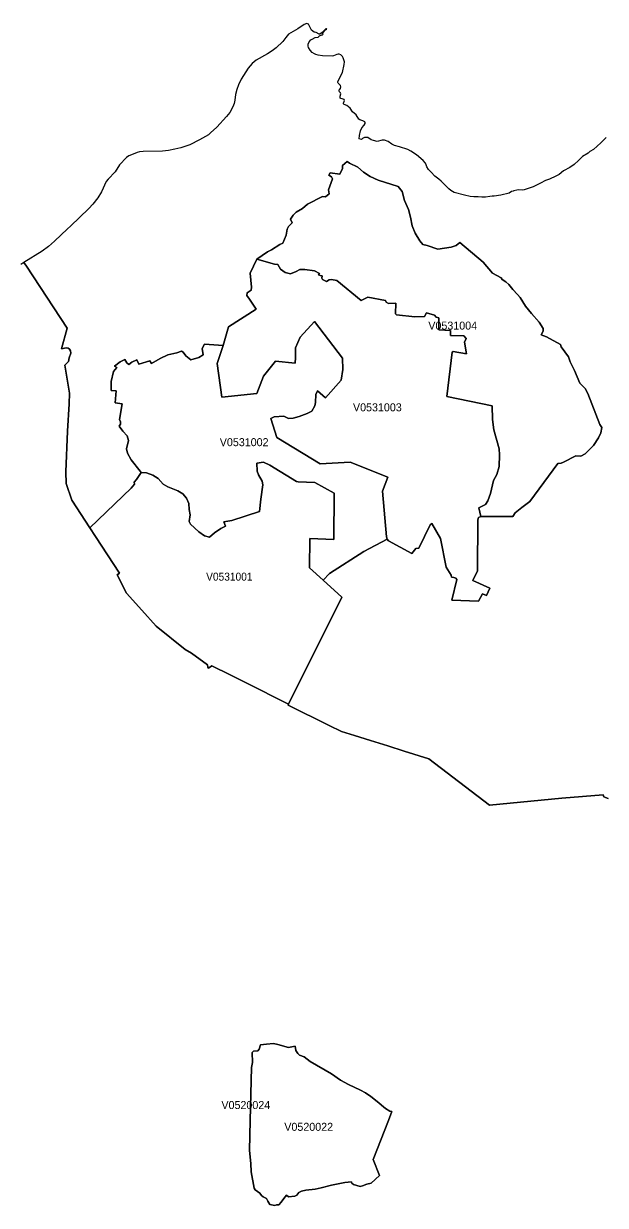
# Model space of a CAD drawing. Extents: x 369010 to 735936, y 6377141 to 6616555.
# Drawn here: x 477104 to 484375, y 6553035 to 6567799 of the extents above; entities that cross this region are included whole.
import ezdxf
from ezdxf.enums import TextEntityAlignment as Align

# ---------------------------------------------------------------- set-up
doc = ezdxf.new("R2010")
doc.units = 0
doc.header["$LTSCALE"] = 40
doc.layers.add('3', color=7, linetype='Continuous', lineweight=13)
doc.layers.add('4', color=7, linetype='Continuous')

msp = doc.modelspace()

# ---------------------------------------------------------------- linework, layer by layer
at = {"layer": '3'}
for points in [[(480740.47, 6567421.6), (480712, 6567440.63), (480685.02, 6567468.1), (480665.33, 6567502.2), (480661.52, 6567519.41), (480662.02, 6567542.25), (480673.6, 6567573.2), (480693.3, 6567596.7), (480709.19, 6567606.63), (480749.4, 6567624.67), (480783.33, 6567629.8), (480800.87, 6567648), (480828.84, 6567660.42), (480838.77, 6567660.42), (480847.38, 6567666.04), (480843.57, 6567673.49), (480839.11, 6567675.31), (480842.58, 6567682.43), (480875.02, 6567720), (480893.23, 6567730.43), (480890.41, 6567733.57), (480878.83, 6567732.58), (480834.64, 6567689.05), (480807.49, 6567669.69), (480797.73, 6567667.87), (480758.84, 6567688.72), (480733.35, 6567691.53), (480700.25, 6567716.03), (480664, 6567792.16), (480653.74, 6567798.61), (480644.31, 6567799.44), (480612.03, 6567787.36), (480531.6, 6567733.24), (480415.08, 6567666.71), (480379.67, 6567626.99), (480345.24, 6567576.34), (480259.01, 6567496.07), (480211.85, 6567459.83), (480153.59, 6567421.6), (480011.59, 6567341.33), (479959.45, 6567301.61), (479910.46, 6567244.34), (479822.58, 6567104.16), (479789.15, 6567032.83), (479768.46, 6566975.56), (479750.25, 6566912.51), (479743.3, 6566843.66), (479733.37, 6566803.6), (479716.82, 6566760.08), (479678.92, 6566690.56), (479640.69, 6566640.91), (479516.89, 6566507.85), (479440.1, 6566433.37), (479412.46, 6566411.69), (479301.08, 6566348.3), (479179.1, 6566286.57), (479131.93, 6566267.87), (479068.88, 6566249), (478991.92, 6566229.64), (478914.79, 6566214.91), (478840.98, 6566206.63), (478597.69, 6566201.5), (478551.84, 6566196.87), (478521.22, 6566188.76), (478470.91, 6566168.9)], [(483565.78, 6565804.29), (483472.77, 6565759.94), (483360.72, 6565721.7), (483337.06, 6565718.23), (483286.91, 6565722.03), (483267.05, 6565720.21), (483230.14, 6565712.27), (483222.53, 6565705.82), (483201.84, 6565701.02), (483172.88, 6565680.99), (483067.78, 6565655.83), (482983.71, 6565644.08), (482958.88, 6565645.41), (482932.73, 6565638.29), (482874.8, 6565632.99), (482830.28, 6565631.34), (482785.76, 6565635.81), (482730.65, 6565635.81), (482685.96, 6565640.28), (482615.63, 6565654.34), (482486.37, 6565691.25), (482444, 6565713.43), (482417.02, 6565734.78), (482323.68, 6565832.26), (482292.89, 6565857.42), (482241.92, 6565892.34), (482198.89, 6565942.16), (482162.97, 6565975.26), (482143.28, 6566010.51), (482136.16, 6566034.34), (482125.73, 6566055.36), (482098.26, 6566090.45), (482015.84, 6566158.63), (481943.84, 6566205.64), (481903.79, 6566224.84), (481801.18, 6566260.75), (481738.79, 6566276.14), (481707.01, 6566292.03), (481659.84, 6566325.13), (481614, 6566343.01), (481585.36, 6566344.83), (481521.98, 6566328.61), (481476.13, 6566337.54), (481449.15, 6566349.3), (481407.12, 6566376.11), (481389.9, 6566378.59), (481365.74, 6566375.44), (481341.24, 6566364.52), (481327.51, 6566353.1), (481299.37, 6566358.23), (481302.02, 6566403.75), (481316.09, 6566461.01), (481330.32, 6566499.24), (481359.62, 6566529.2), (481371.2, 6566551.21), (481371.7, 6566559.82), (481367.56, 6566571.57), (481342.73, 6566585.14), (481304.83, 6566596.72), (481293.41, 6566606.49), (481260.31, 6566658.13), (481213.81, 6566697.85), (481183.85, 6566741.21), (481165.15, 6566760.9), (481143.47, 6566775.63), (481108.71, 6566788.38), (481103.42, 6566796.98), (481103.42, 6566806.09), (481114.84, 6566838.36), (481110.04, 6566852.26), (481086.2, 6566860.54), (481068.99, 6566862.52), (481059.72, 6566869.14), (481058.73, 6566893.97), (481068.66, 6566923.59), (481064.85, 6566934.19), (481046.65, 6566951.73), (481044.83, 6566961.16), (481047.97, 6566969.77), (481065.18, 6566990.13), (481069.98, 6567011.15), (481064.52, 6567027.36), (481033.57, 6567054.84), (481029.44, 6567064.11), (481030.1, 6567078.01), (481087.69, 6567187.57), (481112.02, 6567286.88), (481114.5, 6567320.14), (481095.97, 6567372.61), (481087.2, 6567388.49), (481067.83, 6567409.84), (481048.63, 6567417.46), (481035.89, 6567418.12), (481017.35, 6567413.65), (480977.96, 6567396.44), (480959.43, 6567392.63), (480837.78, 6567398.76), (480786.31, 6567404.71), (480757.68, 6567413.98), (480740.47, 6567421.6)], [(484384.37, 6566375.11), (484319.32, 6566309.24), (484227.3, 6566227.65), (484182.12, 6566201.17), (484157.96, 6566180.32), (484089.77, 6566139.1), (484038.79, 6566087.96), (483985.34, 6566040.8), (483929.07, 6566000.91), (483852.27, 6565960.86), (483796.5, 6565915.01), (483757.44, 6565892.34), (483675.18, 6565856.76), (483625.86, 6565839.87), (483565.78, 6565804.29)], [(478470.91, 6566168.9), (478418.44, 6566147.38), (478388.82, 6566128.51), (478303.09, 6566034.01), (478249.3, 6565949.27), (478158.6, 6565856.26), (478136.92, 6565827.3), (478076.51, 6565697.71), (478030.83, 6565622.73), (477969.76, 6565545.77), (477918.13, 6565490.83), (477688.08, 6565268.55), (477650.34, 6565235.62), (477489.8, 6565081.7), (477414, 6565015.66), (477333.73, 6564956.74), (477107.65, 6564816.73), (477139.1, 6564769.89), (477648.85, 6563994.34), (477575.2, 6563738.14), (477633.62, 6563747.08), (477658.78, 6563743.6), (477676.82, 6563733.17), (477689.4, 6563709.34), (477693.54, 6563681.04), (477674.01, 6563622.62), (477665.57, 6563578.26), (477619.72, 6563533.08), (477676.32, 6563184.03), (477672.68, 6563049.48), (477652, 6562707.71), (477629.65, 6562197.63), (477634.12, 6562054.8), (477705.95, 6561845.93), (477930.21, 6561501.85), (478447.57, 6561993.89), (478488.45, 6562045.2), (478485.97, 6562072.18), (478514.6, 6562104.61), (478570.87, 6562192.83), (478558.13, 6562207.06), (478446.58, 6562351.05), (478400.57, 6562434.3), (478390.31, 6562487.92), (478413.31, 6562591.69), (478398.09, 6562650.94), (478345.62, 6562705.89), (478297.13, 6562769.94), (478316.33, 6562795.43), (478315, 6562824.89), (478303.42, 6562851.86), (478335.53, 6563050.47), (478248.64, 6563063.21), (478258.73, 6563211.67), (478197.33, 6563216.8), (478196.17, 6563326.86), (478228.11, 6563453.97), (478267.67, 6563502.63), (478240.86, 6563518.02), (478309.87, 6563572.97), (478370.12, 6563601.1), (478391.8, 6563560.22), (478419.93, 6563542.35), (478457.01, 6563570.48), (478518.57, 6563600.27), (478545.22, 6563544), (478680.44, 6563586.21), (478702.12, 6563551.78), (478811.35, 6563615.83), (478905.69, 6563661.84), (479020.55, 6563686.17), (479075.33, 6563706.53), (479099.66, 6563696.27), (479131.44, 6563650.42), (479192.01, 6563598.29), (479294.13, 6563628.91), (479346.43, 6563660.85), (479333.68, 6563741.12), (479362.98, 6563794.74), (479596.17, 6563777.69), (479664.36, 6564012.38), (480011.92, 6564233.82), (479925.19, 6564358.78), (479891.93, 6564400.98), (479899.54, 6564435.41), (479949.52, 6564469.67), (479952.17, 6564507.9), (479936.78, 6564680.19), (480019.7, 6564856.28), (480153.75, 6564949.63), (480203.4, 6564972.63), (480304.2, 6565040.32), (480343.75, 6565055.55), (480383.31, 6565157.67), (480396.05, 6565232.97), (480412.77, 6565265.24), (480458.61, 6565311.25), (480439.41, 6565358.42), (480471.36, 6565405.76), (480509.59, 6565442.66)], [(482279.82, 6564982.56), (482148.57, 6565027.25), (482092.3, 6565040.49), (482057.88, 6565083.85), (481997.96, 6565179.68), (481958.41, 6565271.53), (481938.22, 6565383.41), (481912.73, 6565475.27), (481865.23, 6565590.96), (481833.29, 6565703.33), (481784.63, 6565762.58), (481533.4, 6565844.34), (481435.25, 6565889.03), (481353.66, 6565942.65), (481282.66, 6566006.04), (481176.73, 6566057.01), (481148.76, 6566076.21), (481087.53, 6566027.72), (481088.69, 6565989.32), (481056.91, 6565920.47), (480933.11, 6565935.87), (480917.89, 6565907.73), (480950.99, 6565887.37), (480963.73, 6565860.56), (480912.76, 6565722.7), (480923.68, 6565672.88), (480877.83, 6565634.65), (480838.28, 6565640.94), (480652.09, 6565545.28), (480590.02, 6565488.67), (480509.59, 6565442.66), (480471.36, 6565405.76), (480439.41, 6565358.42), (480458.61, 6565311.25), (480412.77, 6565265.24), (480396.05, 6565232.97), (480383.31, 6565157.67), (480343.75, 6565055.55), (480304.2, 6565040.32), (480203.4, 6564972.63), (480153.75, 6564949.63), (480019.7, 6564856.28)], [(480509.59, 6565442.66), (480590.02, 6565488.67), (480652.09, 6565545.28), (480838.28, 6565640.94), (480877.83, 6565634.65), (480923.68, 6565672.88), (480912.76, 6565722.7), (480963.73, 6565860.56), (480950.99, 6565887.37), (480917.89, 6565907.73), (480933.11, 6565935.87), (481056.91, 6565920.47), (481088.69, 6565989.32), (481087.53, 6566027.72), (481148.76, 6566076.21), (481176.73, 6566057.01), (481282.66, 6566006.04), (481353.66, 6565942.65), (481435.25, 6565889.03), (481533.4, 6565844.34), (481784.63, 6565762.58), (481833.29, 6565703.33), (481865.23, 6565590.96), (481912.73, 6565475.27), (481938.22, 6565383.41), (481958.41, 6565271.53), (481997.96, 6565179.68), (482057.88, 6565083.85), (482092.3, 6565040.49), (482148.57, 6565027.25), (482279.82, 6564982.56), (482446.98, 6565008.05), (482509.21, 6565025.76), (482556.38, 6565063.99), (482848.32, 6564819.05), (482962.52, 6564682.17), (483070.93, 6564622.26), (483083.67, 6564601.74), (483129.68, 6564573.77), (483166.26, 6564539.01), (483217.23, 6564479.1), (483275.82, 6564413.89), (483311.57, 6564378.31), (483377.94, 6564270.4), (483450.59, 6564177.22), (483547.58, 6564071.3), (483596.07, 6563989.54), (483598.55, 6563958.92), (483570.58, 6563910.43), (483639.1, 6563887.42), (483813.71, 6563789.28), (483823.97, 6563761.14), (483913.34, 6563637.35), (483933.37, 6563572.47), (483989.47, 6563467.7), (484057, 6563305.68), (484124.19, 6563240.3), (484156.14, 6563176.42), (484306.25, 6562792.45), (484331.74, 6562754.05), (484316.51, 6562687.68), (484291.02, 6562625.12), (484226.97, 6562527.97), (484122.54, 6562425.86), (484068.92, 6562396.56), (484005.2, 6562399.05), (483853.43, 6562318.78), (483822.81, 6562306.03), (483779.45, 6562304.71), (483432.55, 6561827.89), (483328.95, 6561753.08), (483246.2, 6561688.04), (483219.38, 6561643.35), (482817.54, 6561642.03), (482789.57, 6561629.29), (482780.63, 6561601.32), (482777.99, 6560962.64), (482719.73, 6560840.33), (482928.92, 6560747.15), (482888.21, 6560656.45), (482839.72, 6560676.98), (482787.42, 6560585.12), (482457.07, 6560597.87), (482519.63, 6560854.4), (482504.24, 6560870.95), (482481.24, 6560881.21), (482450.62, 6560883.69), (482446.81, 6560907.85), (482383.26, 6561007.16), (482315.73, 6561365.8), (482206, 6561554.64), (482184.32, 6561538.09), (482045.3, 6561245.81), (482007.07, 6561243.33), (481956.59, 6561178.29), (481663.15, 6561336.51), (481646.93, 6561356.54), (481357.63, 6561205.1), (480926.33, 6560931.36), (480846.39, 6560844.63)], [(480019.7, 6564856.28), (480237.66, 6564796.21), (480279.7, 6564791.07), (480314.13, 6564731.16), (480371.39, 6564689.46), (480437.76, 6564672.91), (480510.41, 6564700.88), (480557.58, 6564729.01), (480620.14, 6564729.01), (480741.29, 6564709.98), (480802.36, 6564679.03), (480788.46, 6564661.15), (480810.14, 6564653.54), (480834.31, 6564648.41), (480829.18, 6564617.79), (480839.44, 6564603.72), (480889.09, 6564578.24), (480921.03, 6564598.59), (480950.32, 6564603.72), (481019.17, 6564590.98), (481321.05, 6564341.57), (481403.97, 6564383.6), (481625.91, 6564341.57), (481634.85, 6564318.56), (481664.14, 6564303.17), (481755.5, 6564308.47), (481750.37, 6564173.25), (481764.44, 6564162.99), (481993.99, 6564134.85), (482114.81, 6564139.65), (482137.82, 6564188.14), (482238.61, 6564156.2), (482260.29, 6564131.87), (482294.71, 6564125.58), (482294.71, 6563973.65), (482439.86, 6563964.88), (482441.02, 6563902.32), (482605.53, 6563898.51), (482636.15, 6563866.57), (482613.31, 6563820.72), (482640.29, 6563673.1), (482470.64, 6563705.04), (482459.22, 6563696.1), (482393.19, 6563140.17), (482959.21, 6563022.33), (482965.67, 6562852.69), (482980.4, 6562722.27), (483047.92, 6562487.42), (483053.22, 6562410.47), (483049.41, 6562264.99), (483018.79, 6562164.2), (482976.59, 6562090.05), (482938.52, 6561928.52), (482906.58, 6561837.99), (482875.96, 6561790.65), (482791.89, 6561748.61), (482817.54, 6561642.03), (483219.38, 6561643.35), (483246.2, 6561688.04), (483328.95, 6561753.08), (483432.55, 6561827.89), (483779.45, 6562304.71), (483822.81, 6562306.03), (483853.43, 6562318.78), (484005.2, 6562399.05), (484068.92, 6562396.56), (484122.54, 6562425.86), (484226.97, 6562527.97), (484291.02, 6562625.12), (484316.51, 6562687.68), (484331.74, 6562754.05), (484306.25, 6562792.45), (484156.14, 6563176.42), (484124.19, 6563240.3), (484057, 6563305.68), (483989.47, 6563467.7), (483933.37, 6563572.47), (483913.34, 6563637.35), (483823.97, 6563761.14), (483813.71, 6563789.28), (483639.1, 6563887.42), (483570.58, 6563910.43), (483598.55, 6563958.92), (483596.07, 6563989.54), (483547.58, 6564071.3), (483450.59, 6564177.22), (483377.94, 6564270.4), (483311.57, 6564378.31), (483275.82, 6564413.89), (483217.23, 6564479.1), (483166.26, 6564539.01), (483129.68, 6564573.77), (483083.67, 6564601.74), (483070.93, 6564622.26), (482962.52, 6564682.17), (482848.32, 6564819.05), (482556.38, 6565063.99), (482509.21, 6565025.76), (482446.98, 6565008.05), (482279.82, 6564982.56)], [(477107.65, 6564816.73), (477068.1, 6564791.07)], [(481437.73, 6558842.2), (481239.96, 6558903.27), (481075.78, 6558953.25), (480922.02, 6559028.89), (480411.44, 6559284.09), (480415.58, 6559295.85), (480246.27, 6559380.91), (480044.36, 6559482.2), (479684.55, 6559663.1), (479456.15, 6559774.98), (479415.94, 6559748), (479406.67, 6559760.25), (479402.7, 6559787.06), (479199.79, 6559934.36), (479122.5, 6559980.7), (478761.87, 6560270.66), (478582.79, 6560471.75), (478389.32, 6560682.77), (478273.96, 6560911.66), (478301.43, 6560934.67), (478002.86, 6561390.3), (477930.21, 6561501.85), (477705.95, 6561845.93), (477634.12, 6562054.8), (477629.65, 6562197.63), (477652, 6562707.71), (477672.68, 6563049.48), (477676.32, 6563184.03), (477619.72, 6563533.08), (477665.57, 6563578.26), (477674.01, 6563622.62), (477693.54, 6563681.04), (477689.4, 6563709.34), (477676.82, 6563733.17), (477658.78, 6563743.6), (477633.62, 6563747.08), (477575.2, 6563738.14), (477648.85, 6563994.34), (477139.1, 6564769.89), (477107.65, 6564816.73)], [(480019.7, 6564856.28), (479936.78, 6564680.19), (479952.17, 6564507.9), (479949.52, 6564469.67), (479899.54, 6564435.41), (479891.93, 6564400.98), (479925.19, 6564358.78), (480011.92, 6564233.82), (479664.36, 6564012.38), (479596.17, 6563777.69), (479522.52, 6563551.78), (479579.95, 6563134.05), (480018.7, 6563177.41), (480101.62, 6563396.54), (480253.39, 6563580.25), (480495.85, 6563557.24), (480497.01, 6563573.79), (480502.14, 6563612.19), (480503.46, 6563750.05), (480560.73, 6563883.12), (480739.31, 6564075.77), (481087.2, 6563619.8), (481093.49, 6563479.46), (481071.14, 6563344.57), (480874.69, 6563122.46), (480778.2, 6563210.51), (480757.84, 6563164.67), (480752.71, 6563063.88), (480743.78, 6563023), (480704.22, 6562957.95), (480645.63, 6562929.82), (480548.65, 6562888.94), (480473.34, 6562871.06), (480415.91, 6562866.59), (480356, 6562895.89), (480236.17, 6562888.28), (480195.3, 6562867.75), (480269.28, 6562629.1), (480811.8, 6562299.74), (481184.18, 6562320.1), (481655.7, 6562131.26), (481588.18, 6561958.97), (481640.48, 6561386), (481646.93, 6561356.54), (481663.15, 6561336.51), (481956.59, 6561178.29), (482007.07, 6561243.33), (482045.3, 6561245.81), (482184.32, 6561538.09), (482206, 6561554.64), (482315.73, 6561365.8), (482383.26, 6561007.16), (482446.81, 6560907.85), (482450.62, 6560883.69), (482481.24, 6560881.21), (482504.24, 6560870.95), (482519.63, 6560854.4), (482457.07, 6560597.87), (482787.42, 6560585.12), (482839.72, 6560676.98), (482888.21, 6560656.45), (482928.92, 6560747.15), (482719.73, 6560840.33), (482777.99, 6560962.64), (482780.63, 6561601.32), (482789.57, 6561629.29), (482817.54, 6561642.03), (482791.89, 6561748.61), (482875.96, 6561790.65), (482906.58, 6561837.99), (482938.52, 6561928.52), (482976.59, 6562090.05), (483018.79, 6562164.2), (483049.41, 6562264.99), (483053.22, 6562410.47), (483047.92, 6562487.42), (482980.4, 6562722.27), (482965.67, 6562852.69), (482959.21, 6563022.33), (482393.19, 6563140.17), (482459.22, 6563696.1), (482470.64, 6563705.04), (482640.29, 6563673.1), (482613.31, 6563820.72), (482636.15, 6563866.57), (482605.53, 6563898.51), (482441.02, 6563902.32), (482439.86, 6563964.88), (482294.71, 6563973.65), (482294.71, 6564125.58), (482260.29, 6564131.87), (482238.61, 6564156.2), (482137.82, 6564188.14), (482114.81, 6564139.65), (481993.99, 6564134.85), (481764.44, 6564162.99), (481750.37, 6564173.25), (481755.5, 6564308.47), (481664.14, 6564303.17), (481634.85, 6564318.56)], [(481634.85, 6564318.56), (481625.91, 6564341.57), (481403.97, 6564383.6), (481321.05, 6564341.57), (481019.17, 6564590.98), (480950.32, 6564603.72), (480921.03, 6564598.59), (480889.09, 6564578.24), (480839.44, 6564603.72), (480829.18, 6564617.79), (480834.31, 6564648.41), (480810.14, 6564653.54), (480788.46, 6564661.15), (480802.36, 6564679.03), (480741.29, 6564709.98), (480620.14, 6564729.01), (480557.58, 6564729.01), (480510.41, 6564700.88), (480437.76, 6564672.91), (480371.39, 6564689.46), (480314.13, 6564731.16), (480279.7, 6564791.07), (480237.66, 6564796.21), (480019.7, 6564856.28)], [(480778.2, 6563210.51), (480874.69, 6563122.46), (481071.14, 6563344.57), (481093.49, 6563479.46), (481087.2, 6563619.8), (480739.31, 6564075.77), (480560.73, 6563883.12), (480503.46, 6563750.05), (480502.14, 6563612.19), (480497.01, 6563573.79), (480495.85, 6563557.24), (480253.39, 6563580.25), (480101.62, 6563396.54), (480018.7, 6563177.41), (479579.95, 6563134.05), (479522.52, 6563551.78), (479596.17, 6563777.69)], [(479596.17, 6563777.69), (479362.98, 6563794.74), (479333.68, 6563741.12), (479346.43, 6563660.85), (479294.13, 6563628.91), (479192.01, 6563598.29), (479131.44, 6563650.42), (479099.66, 6563696.27), (479075.33, 6563706.53), (479020.55, 6563686.17), (478905.69, 6563661.84), (478811.35, 6563615.83), (478702.12, 6563551.78), (478680.44, 6563586.21), (478545.22, 6563544), (478518.57, 6563600.27), (478457.01, 6563570.48), (478419.93, 6563542.35), (478391.8, 6563560.22), (478370.12, 6563601.1), (478309.87, 6563572.97), (478240.86, 6563518.02), (478267.67, 6563502.63), (478228.11, 6563453.97), (478196.17, 6563326.86), (478197.33, 6563216.8), (478258.73, 6563211.67), (478248.64, 6563063.21), (478335.53, 6563050.47), (478303.42, 6562851.86), (478315, 6562824.89), (478316.33, 6562795.43), (478297.13, 6562769.94), (478345.62, 6562705.89), (478398.09, 6562650.94), (478413.31, 6562591.69), (478390.31, 6562487.92), (478400.57, 6562434.3), (478446.58, 6562351.05), (478558.13, 6562207.06), (478570.87, 6562192.83), (478638.07, 6562188.52), (478719.99, 6562159.23), (478783.88, 6562116.86), (478847.27, 6562047.02), (478907.34, 6562013.75), (479031.47, 6561961.29), (479091.55, 6561922.89), (479137.56, 6561869.1), (479167.02, 6561803.89), (479171.65, 6561728.59), (479183.24, 6561663.21), (479172.98, 6561580.13), (479190.35, 6561544.05), (479293.96, 6561448.06), (479364.3, 6561398.24), (479427.03, 6561384.18), (479488.43, 6561437.96), (479567.37, 6561492.08), (479626.29, 6561521.54), (479607.09, 6561575.33), (479705.57, 6561590.72), (480052.8, 6561703.76), (480069.35, 6561856.19), (480094.67, 6562037.75), (480083.25, 6562081.11), (480038.4, 6562160.55), (480024.5, 6562209.38), (480016.88, 6562309.18), (480102.45, 6562321.92), (480179.24, 6562281.04), (480514.55, 6562080.28), (480536.23, 6562075.15), (480743.44, 6562064.89), (480984.75, 6561931.5), (480980.28, 6561355.54), (480679.73, 6561366.96), (480676.42, 6560999.54), (480846.39, 6560844.63), (480926.33, 6560931.36), (481357.63, 6561205.1), (481646.93, 6561356.54), (481640.48, 6561386), (481588.18, 6561958.97), (481655.7, 6562131.26), (481184.18, 6562320.1), (480811.8, 6562299.74), (480269.28, 6562629.1), (480195.3, 6562867.75), (480236.17, 6562888.28), (480356, 6562895.89), (480415.91, 6562866.59), (480473.34, 6562871.06), (480548.65, 6562888.94), (480645.63, 6562929.82), (480704.22, 6562957.95), (480743.78, 6563023), (480752.71, 6563063.88), (480757.84, 6563164.67), (480778.2, 6563210.51)], [(480846.39, 6560844.63), (481080.25, 6560635.1), (480415.58, 6559295.85), (480411.44, 6559284.09), (480922.02, 6559028.89), (481075.78, 6558953.25), (481239.96, 6558903.27), (481437.73, 6558842.2), (481657.03, 6558776.83), (481860.93, 6558710.29), (482169.1, 6558614.8), (482924.79, 6558034.04), (483832.08, 6558121.43), (484347.13, 6558165.95), (484354.41, 6558138.48), (484408.7, 6558118.28)], [(484408.7, 6558118.28), (484354.41, 6558138.48), (484347.13, 6558165.95), (483832.08, 6558121.43), (482924.79, 6558034.04), (482169.1, 6558614.8), (481860.93, 6558710.29), (481657.03, 6558776.83), (481437.73, 6558842.2)]]:
    msp.add_lwpolyline(points, dxfattribs=at)
for points in [[(478570.87, 6562192.83), (478514.6, 6562104.61), (478485.97, 6562072.18), (478488.45, 6562045.2), (478447.57, 6561993.89), (477930.21, 6561501.85), (478002.86, 6561390.3), (478301.43, 6560934.67), (478273.96, 6560911.66), (478389.32, 6560682.77), (478582.79, 6560471.75), (478761.87, 6560270.66), (479122.5, 6559980.7), (479199.79, 6559934.36), (479402.7, 6559787.06), (479406.67, 6559760.25), (479415.94, 6559748), (479456.15, 6559774.98), (479684.55, 6559663.1), (480044.36, 6559482.2), (480246.27, 6559380.91), (480415.58, 6559295.85), (481080.25, 6560635.1), (480846.39, 6560844.63), (480676.42, 6560999.54), (480679.73, 6561366.96), (480980.28, 6561355.54), (480984.75, 6561931.5), (480743.44, 6562064.89), (480536.23, 6562075.15), (480514.55, 6562080.28), (480179.24, 6562281.04), (480102.45, 6562321.92), (480016.88, 6562309.18), (480024.5, 6562209.38), (480038.4, 6562160.55), (480083.25, 6562081.11), (480094.67, 6562037.75), (480069.35, 6561856.19), (480052.8, 6561703.76), (479705.57, 6561590.72), (479607.09, 6561575.33), (479626.29, 6561521.54), (479567.37, 6561492.08), (479488.43, 6561437.96), (479427.03, 6561384.18), (479364.3, 6561398.24), (479293.96, 6561448.06), (479190.35, 6561544.05), (479172.98, 6561580.13), (479183.24, 6561663.21), (479171.65, 6561728.59), (479167.02, 6561803.89), (479137.56, 6561869.1), (479091.55, 6561922.89), (479031.47, 6561961.29), (478907.34, 6562013.75), (478847.27, 6562047.02), (478783.88, 6562116.86), (478719.99, 6562159.23), (478638.07, 6562188.52)], [(481472.49, 6553606.81), (481553.59, 6553409.2), (481446.84, 6553313.7), (481393.54, 6553300.3), (481341.08, 6553277.79), (481308.31, 6553271.67), (481227.21, 6553296.33), (481206.69, 6553312.71), (481202.55, 6553328.1), (481118.31, 6553318.83), (480949.99, 6553288.05), (480820.73, 6553253.13), (480745.6, 6553236.91), (480630.57, 6553223.5), (480577.28, 6553210.1), (480545.34, 6553196.86), (480518.69, 6553162.93), (480495.02, 6553150.68), (480412.93, 6553140.42), (480388.27, 6553160.94), (480354.51, 6553120.89), (480322.57, 6553074.72), (480293.94, 6553042.77), (480263.15, 6553039.79), (480242.63, 6553034.66), (480182.05, 6553044.93), (480157.39, 6553085.97), (480137.87, 6553121.88), (480097.81, 6553139.26), (480075.3, 6553157.8), (480057.76, 6553185.44), (479998.84, 6553227.31), (479985.44, 6553249.82), (479948.53, 6553455.21), (479942.24, 6553556.83), (479928.01, 6553721.17), (479934.79, 6554097.03), (479953.33, 6554758.22), (479963.59, 6554819.79), (479958.46, 6554945.08), (479976, 6554959.31), (480032.44, 6554964.44), (480047.83, 6554986.12), (480062.23, 6555039.41), (480141.18, 6555049.68), (480228.4, 6555055.96), (480281.85, 6555045.54), (480415.25, 6555005.65), (480498.5, 6555023.03), (480505.62, 6554967.59), (480530.28, 6554932.66), (480550.8, 6554912.14), (480610.38, 6554891.62), (480684.19, 6554832.04), (480953.47, 6554676.13), (481064.19, 6554598.18), (481164.82, 6554542.74), (481315.76, 6554475.05), (481378.32, 6554439.13), (481444.85, 6554393.29), (481521.81, 6554333.7), (481627.57, 6554243.34), (481680.86, 6554212.56), (481707.51, 6554209.41), (481663.48, 6554093.39)], [(481472.49, 6553606.81), (481663.48, 6554093.39), (481707.51, 6554209.41), (481680.86, 6554212.56), (481627.57, 6554243.34), (481521.81, 6554333.7), (481444.85, 6554393.29), (481378.32, 6554439.13), (481315.76, 6554475.05), (481164.82, 6554542.74), (481064.19, 6554598.18), (480953.47, 6554676.13), (480684.19, 6554832.04), (480610.38, 6554891.62), (480550.8, 6554912.14), (480530.28, 6554932.66), (480505.62, 6554967.59), (480498.5, 6555023.03), (480415.25, 6555005.65), (480281.85, 6555045.54), (480228.4, 6555055.96), (480141.18, 6555049.68), (480062.23, 6555039.41), (480047.83, 6554986.12), (480032.44, 6554964.44), (479976, 6554959.31), (479958.46, 6554945.08), (479963.59, 6554819.79), (479953.33, 6554758.22), (479934.79, 6554097.03), (479928.01, 6553721.17), (479942.24, 6553556.83), (479948.53, 6553455.21), (479985.44, 6553249.82), (479998.84, 6553227.31), (480057.76, 6553185.44), (480075.3, 6553157.8), (480097.81, 6553139.26), (480137.87, 6553121.88), (480157.39, 6553085.97), (480182.05, 6553044.93), (480242.63, 6553034.66), (480263.15, 6553039.79), (480293.94, 6553042.77), (480322.57, 6553074.72), (480354.51, 6553120.89), (480388.27, 6553160.94), (480412.93, 6553140.42), (480495.02, 6553150.68), (480518.69, 6553162.93), (480545.34, 6553196.86), (480577.28, 6553210.1), (480630.57, 6553223.5), (480745.6, 6553236.91), (480820.73, 6553253.13), (480949.99, 6553288.05), (481118.31, 6553318.83), (481202.55, 6553328.1), (481206.69, 6553312.71), (481227.21, 6553296.33), (481308.31, 6553271.67), (481341.08, 6553277.79), (481393.54, 6553300.3), (481446.84, 6553313.7), (481553.59, 6553409.2)]]:
    msp.add_lwpolyline(points, close=True, dxfattribs=at)

# ---------------------------------------------------------------- texts
at = {"layer": '4'}
for s, p in [('V0531004', (482466.72, 6563976.55)), ('V0531003', (481524.95, 6562955.74)), ('V0531002', (479859.98, 6562520.18)), ('V0520024', (479880.64, 6554238.19)), ('V0520022', (480666.59, 6553966.01))]:
    msp.add_text(s, height=100, dxfattribs=at).set_placement(p, align=Align.CENTER)
at = {"layer": '4', "width": 0.95}
msp.add_text('V0531001', height=100, dxfattribs=at).set_placement((479674.59, 6560839.92), align=Align.CENTER)

doc.saveas('drawing.dxf')
